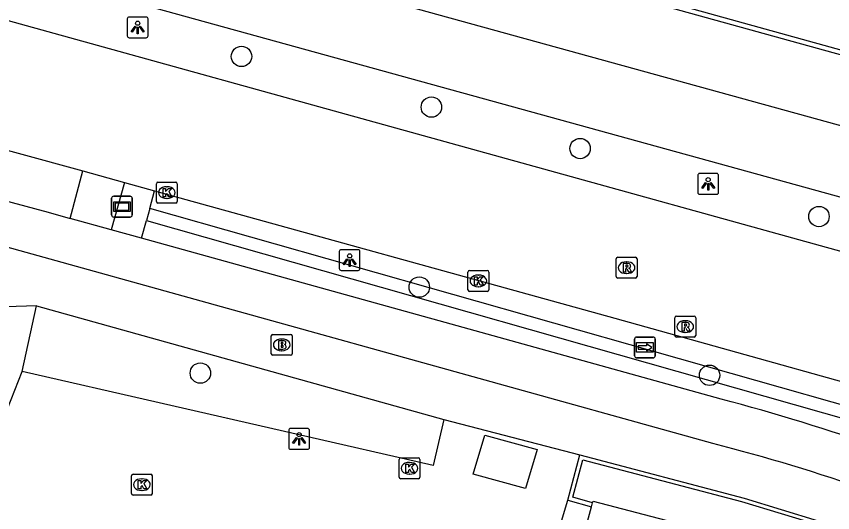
# Model space of a CAD drawing. Extents: x 160676 to 161153, y 383244 to 383713.
# Drawn here: x 160871.01 to 160910.17, y 383552.73 to 383576.52 of the extents above; entities that cross this region are included whole.
import ezdxf

# ---------------------------------------------------------------- set-up
doc = ezdxf.new("R2010")
doc.units = 0
for name, color, linetype in [('IMGEO_Berm_open', 7, 'Continuous'), ('IMGEO_Boom', 7, 'Continuous'), ('IMGEO_Brandkraan', 7, 'Continuous'), ('IMGEO_Fietspad_gesloten', 7, 'Continuous'), ('IMGEO_Haag', 7, 'Continuous'), ('IMGEO_Kolk', 7, 'Continuous'), ('IMGEO_Lage_trafo', 7, 'Continuous'), ('IMGEO_Lichtpunt', 7, 'Continuous'), ('IMGEO_Muur', 7, 'Continuous'), ('IMGEO_OVBaan_gesloten', 7, 'Continuous'), ('IMGEO_Reclamebord', 7, 'Continuous'), ('IMGEO_Rijbaan_lokaal_gesloten', 7, 'Continuous'), ('IMGEO_Rioolput', 7, 'Continuous'), ('IMGEO_Voetpad_open', 7, 'Continuous'), ('IMGEO_Wegwijzer', 7, 'Continuous')]:
    doc.layers.add(name, color=color, linetype=linetype)

msp = doc.modelspace()

# ---------------------------------------------------------------- linework, layer by layer
at = {"layer": 'IMGEO_Berm_open'}
msp.add_lwpolyline([(160873.601, 383566.834), (160874.194, 383569.11)], dxfattribs=at)
at = {"layer": 'IMGEO_Boom'}
for centre in [(160881.811, 383574.601), (160890.918, 383572.173), (160898.05, 383570.186), (160909.509, 383566.926), (160890.339, 383563.544), (160879.837, 383559.421), (160904.263, 383559.315)]:
    msp.add_circle(centre, 0.489, dxfattribs=at)
at = {"layer": 'IMGEO_Brandkraan'}
for p, q in [((160883.239, 383560.349), (160883.239, 383561.201)), ((160883.314, 383561.275), (160884.166, 383561.275)), ((160883.727, 383561.055), (160883.752, 383561.055)), ((160884.24, 383561.201), (160884.24, 383560.349)), ((160884.166, 383560.275), (160883.314, 383560.275)), ((160883.75, 383560.495), (160883.725, 383560.495))]:
    msp.add_line(p, q, dxfattribs=at)
for points in [[(160883.239, 383560.349), (160883.239, 383561.201)], [(160883.314, 383561.275), (160884.166, 383561.275)], [(160884.24, 383561.201), (160884.24, 383560.349)], [(160883.587, 383560.975), (160883.587, 383560.575), (160883.8, 383560.575)], [(160883.818, 383560.975), (160883.587, 383560.975)], [(160883.766, 383560.894), (160883.712, 383560.894), (160883.712, 383560.818)], [(160883.712, 383560.818), (160883.765, 383560.818)], [(160883.774, 383560.742), (160883.712, 383560.742), (160883.712, 383560.661)], [(160883.712, 383560.661), (160883.774, 383560.661)], [(160884.166, 383560.275), (160883.314, 383560.275)]]:
    msp.add_lwpolyline(points, dxfattribs=at)
for centre, radius, start, end in [((160883.316, 383561.199), 0.0765, 91.552, 178.448), ((160883.316, 383561.199), 0.0765, 91.552, 178.448), ((160884.164, 383561.199), 0.0765, 1.552, 88.448), ((160884.164, 383561.199), 0.0765, 1.552, 88.448), ((160883.767, 383560.856), 0.0379, 267.8285, 90.9355), ((160883.775, 383560.701), 0.0404, 269.8759, 90.5077), ((160883.806, 383560.826), 0.251, 268.6676, 293.5347), ((160883.822, 383560.83), 0.145, 59.4692, 91.5367), ((160883.847, 383560.877), 0.0922, 285.5137, 58.1501), ((160883.852, 383560.685), 0.105, 301.3115, 78.989), ((160883.316, 383560.351), 0.0765, 181.552, 268.448), ((160883.316, 383560.351), 0.0765, 181.552, 268.448), ((160884.164, 383560.351), 0.0765, 271.552, 358.448), ((160884.164, 383560.351), 0.0765, 271.552, 358.448)]:
    msp.add_arc(centre, radius, start, end, dxfattribs=at)
for centre, major_axis, ratio, start_param, end_param in [((160883.726, 383560.775), (-0.387, 0.002), 0.722429, 4.712389, 7.853982), ((160883.751, 383560.775), (-0.39, 0.002), 0.717154, 1.570796, 4.712389)]:
    msp.add_ellipse(centre, major_axis=major_axis, ratio=ratio, start_param=start_param, end_param=end_param, dxfattribs=at)
at = {"layer": 'IMGEO_Fietspad_gesloten'}
for points in [[(160904.417, 383556.04), (160869.912, 383565.633), (160851.652, 383570.489), (160741.54, 383600.127)], [(160753.356, 383599.164), (160754.374, 383598.874), (160872.54, 383567.128), (160873.601, 383566.834)], [(160875.567, 383566.288), (160873.601, 383566.834)], [(160877.012, 383565.887), (160875.567, 383566.288)], [(160904.814, 383558.169), (160877.012, 383565.887)]]:
    msp.add_lwpolyline(points, dxfattribs=at)
for centre, radius, start, end in [((160878.698, 383459.098), 102.456, 66.20752, 75.23218), ((160881.804, 383467.296), 91.58, 65.85393, 75.70457)]:
    msp.add_arc(centre, radius, start, end, dxfattribs=at)
at = {"layer": 'IMGEO_Haag'}
for points in [[(160927.24, 383551.612), (160923.782, 383552.939), (160922.07, 383553.628), (160919.816, 383554.602), (160911.318, 383557.69), (160877.407, 383567.315)], [(160877.247, 383566.736), (160911.134, 383557.118), (160919.594, 383554.044), (160921.832, 383553.078), (160923.562, 383552.381)]]:
    msp.add_lwpolyline(points, dxfattribs=at)
at = {"layer": 'IMGEO_Kolk'}
for p, q in [((160877.729, 383567.648), (160877.729, 383568.5)), ((160877.804, 383568.574), (160878.656, 383568.574)), ((160878.73, 383568.5), (160878.73, 383567.648)), ((160878.217, 383568.354), (160878.242, 383568.354)), ((160878.24, 383567.794), (160878.215, 383567.794)), ((160878.656, 383567.574), (160877.804, 383567.574)), ((160892.671, 383563.414), (160892.671, 383564.266)), ((160892.746, 383564.34), (160893.598, 383564.34)), ((160893.159, 383564.12), (160893.184, 383564.12)), ((160893.672, 383564.266), (160893.672, 383563.414)), ((160893.598, 383563.34), (160892.746, 383563.34)), ((160893.182, 383563.56), (160893.157, 383563.56)), ((160889.371, 383554.431), (160889.371, 383555.283)), ((160889.446, 383555.357), (160890.298, 383555.357)), ((160889.859, 383555.137), (160889.884, 383555.137)), ((160890.372, 383555.283), (160890.372, 383554.431)), ((160876.533, 383553.646), (160876.533, 383554.498)), ((160876.608, 383554.572), (160877.46, 383554.572)), ((160877.021, 383554.352), (160877.046, 383554.352)), ((160877.534, 383554.498), (160877.534, 383553.646)), ((160890.298, 383554.357), (160889.446, 383554.357)), ((160889.882, 383554.577), (160889.857, 383554.577)), ((160877.46, 383553.572), (160876.608, 383553.572)), ((160877.044, 383553.792), (160877.019, 383553.792))]:
    msp.add_line(p, q, dxfattribs=at)
for points in [[(160877.729, 383567.648), (160877.729, 383568.5)], [(160877.804, 383568.574), (160878.656, 383568.574)], [(160878.73, 383568.5), (160878.73, 383567.648)], [(160878.05, 383568.274), (160878.173, 383568.274), (160878.173, 383568.123), (160878.303, 383568.274), (160878.467, 383568.274), (160878.321, 383568.123), (160878.474, 383567.874), (160878.322, 383567.874), (160878.237, 383568.038), (160878.173, 383567.971), (160878.173, 383567.874), (160878.05, 383567.874), (160878.05, 383568.274)], [(160878.656, 383567.574), (160877.804, 383567.574)], [(160892.671, 383563.414), (160892.671, 383564.266)], [(160892.746, 383564.34), (160893.598, 383564.34)], [(160893.672, 383564.266), (160893.672, 383563.414)], [(160892.992, 383564.04), (160893.115, 383564.04), (160893.115, 383563.889), (160893.245, 383564.04), (160893.409, 383564.04), (160893.263, 383563.889), (160893.416, 383563.64), (160893.264, 383563.64), (160893.179, 383563.804), (160893.115, 383563.737), (160893.115, 383563.64), (160892.992, 383563.64), (160892.992, 383564.04)], [(160893.598, 383563.34), (160892.746, 383563.34)], [(160889.371, 383554.431), (160889.371, 383555.283)], [(160889.446, 383555.357), (160890.298, 383555.357)], [(160890.372, 383555.283), (160890.372, 383554.431)], [(160889.692, 383555.057), (160889.815, 383555.057), (160889.815, 383554.906), (160889.945, 383555.057), (160890.109, 383555.057), (160889.963, 383554.906), (160890.116, 383554.657), (160889.964, 383554.657), (160889.879, 383554.821), (160889.815, 383554.754), (160889.815, 383554.657), (160889.692, 383554.657), (160889.692, 383555.057)], [(160876.533, 383553.646), (160876.533, 383554.498)], [(160876.608, 383554.572), (160877.46, 383554.572)], [(160877.534, 383554.498), (160877.534, 383553.646)], [(160890.298, 383554.357), (160889.446, 383554.357)], [(160876.854, 383554.272), (160876.977, 383554.272), (160876.977, 383554.121), (160877.107, 383554.272), (160877.271, 383554.272), (160877.125, 383554.121), (160877.278, 383553.872), (160877.126, 383553.872), (160877.041, 383554.036), (160876.977, 383553.969), (160876.977, 383553.872), (160876.854, 383553.872), (160876.854, 383554.272)], [(160877.46, 383553.572), (160876.608, 383553.572)]]:
    msp.add_lwpolyline(points, dxfattribs=at)
for centre, start, end in [((160877.806, 383568.498), 91.552, 178.448), ((160877.806, 383568.498), 91.552, 178.448), ((160878.654, 383568.498), 1.552, 88.448), ((160878.654, 383568.498), 1.552, 88.448), ((160877.806, 383567.65), 181.552, 268.448), ((160877.806, 383567.65), 181.552, 268.448), ((160878.654, 383567.65), 271.552, 358.448), ((160878.654, 383567.65), 271.552, 358.448), ((160892.748, 383564.264), 91.552, 178.448), ((160892.748, 383564.264), 91.552, 178.448), ((160893.596, 383564.264), 1.552, 88.448), ((160893.596, 383564.264), 1.552, 88.448), ((160892.748, 383563.416), 181.552, 268.448), ((160892.748, 383563.416), 181.552, 268.448), ((160893.596, 383563.416), 271.552, 358.448), ((160893.596, 383563.416), 271.552, 358.448), ((160889.448, 383555.281), 91.552, 178.448), ((160889.448, 383555.281), 91.552, 178.448), ((160890.296, 383555.281), 1.552, 88.448), ((160890.296, 383555.281), 1.552, 88.448), ((160876.61, 383554.496), 91.552, 178.448), ((160876.61, 383554.496), 91.552, 178.448), ((160877.458, 383554.496), 1.552, 88.448), ((160877.458, 383554.496), 1.552, 88.448), ((160889.448, 383554.433), 181.552, 268.448), ((160889.448, 383554.433), 181.552, 268.448), ((160890.296, 383554.433), 271.552, 358.448), ((160890.296, 383554.433), 271.552, 358.448), ((160876.61, 383553.648), 181.552, 268.448), ((160876.61, 383553.648), 181.552, 268.448), ((160877.458, 383553.648), 271.552, 358.448), ((160877.458, 383553.648), 271.552, 358.448)]:
    msp.add_arc(centre, 0.0765, start, end, dxfattribs=at)
for centre, major_axis, ratio, start_param, end_param in [((160878.216, 383568.074), (-0.387, 0.002), 0.722429, 4.712389, 7.853982), ((160878.241, 383568.074), (-0.39, 0.002), 0.717154, 1.570796, 4.712389), ((160893.158, 383563.84), (-0.387, 0.002), 0.722429, 4.712389, 7.853982), ((160893.183, 383563.84), (-0.39, 0.002), 0.717154, 1.570796, 4.712389), ((160889.858, 383554.857), (-0.387, 0.002), 0.722429, 4.712389, 7.853982), ((160889.883, 383554.857), (-0.39, 0.002), 0.717154, 1.570796, 4.712389), ((160877.02, 383554.072), (-0.387, 0.002), 0.722429, 4.712389, 7.853982), ((160877.045, 383554.072), (-0.39, 0.002), 0.717154, 1.570796, 4.712389)]:
    msp.add_ellipse(centre, major_axis=major_axis, ratio=ratio, start_param=start_param, end_param=end_param, dxfattribs=at)
at = {"layer": 'IMGEO_Lage_trafo'}
msp.add_lwpolyline([(160893.481, 383556.446), (160895.998, 383555.756), (160895.425, 383553.892), (160892.929, 383554.573), (160893.481, 383556.446)], dxfattribs=at)
at = {"layer": 'IMGEO_Lichtpunt'}
for p, q in [((160876.334, 383576.396), (160876.334, 383575.589)), ((160876.334, 383576.396), (160876.334, 383575.589)), ((160877.236, 383576.491), (160876.428, 383576.491)), ((160877.236, 383576.491), (160876.428, 383576.491)), ((160877.33, 383575.589), (160877.33, 383576.396)), ((160877.33, 383575.589), (160877.33, 383576.396)), ((160876.428, 383575.495), (160877.236, 383575.495)), ((160876.428, 383575.495), (160877.236, 383575.495)), ((160903.696, 383568.894), (160903.696, 383568.087)), ((160903.696, 383568.894), (160903.696, 383568.087)), ((160904.598, 383568.989), (160903.79, 383568.989)), ((160904.598, 383568.989), (160903.79, 383568.989)), ((160904.692, 383568.087), (160904.692, 383568.894)), ((160904.692, 383568.087), (160904.692, 383568.894)), ((160903.79, 383567.993), (160904.598, 383567.993)), ((160903.79, 383567.993), (160904.598, 383567.993)), ((160887.399, 383565.337), (160886.591, 383565.337)), ((160887.399, 383565.337), (160886.591, 383565.337)), ((160886.497, 383565.242), (160886.497, 383564.435)), ((160886.497, 383565.242), (160886.497, 383564.435)), ((160887.493, 383564.435), (160887.493, 383565.242)), ((160887.493, 383564.435), (160887.493, 383565.242)), ((160886.591, 383564.341), (160887.399, 383564.341)), ((160886.591, 383564.341), (160887.399, 383564.341)), ((160884.979, 383556.766), (160884.171, 383556.766)), ((160884.979, 383556.766), (160884.171, 383556.766)), ((160884.077, 383556.671), (160884.077, 383555.864)), ((160884.077, 383556.671), (160884.077, 383555.864)), ((160885.073, 383555.864), (160885.073, 383556.671)), ((160885.073, 383555.864), (160885.073, 383556.671)), ((160884.171, 383555.77), (160884.979, 383555.77)), ((160884.171, 383555.77), (160884.979, 383555.77))]:
    msp.add_line(p, q, dxfattribs=at)
for points in [[(160876.708, 383576.06), (160876.747, 383576.032), (160876.559, 383575.77), (160876.521, 383575.797), (160876.708, 383576.06)], [(160876.81, 383576.012), (160876.857, 383576.012), (160876.857, 383575.69), (160876.81, 383575.69), (160876.81, 383576.012)], [(160876.92, 383576.032), (160876.958, 383576.059), (160877.145, 383575.797), (160877.106, 383575.769), (160876.92, 383576.032)], [(160904.07, 383568.558), (160904.109, 383568.53), (160903.921, 383568.268), (160903.883, 383568.295), (160904.07, 383568.558)], [(160904.172, 383568.51), (160904.219, 383568.51), (160904.219, 383568.188), (160904.172, 383568.188), (160904.172, 383568.51)], [(160904.282, 383568.53), (160904.32, 383568.557), (160904.507, 383568.295), (160904.468, 383568.267), (160904.282, 383568.53)], [(160886.871, 383564.906), (160886.91, 383564.878), (160886.722, 383564.616), (160886.684, 383564.643), (160886.871, 383564.906)], [(160887.083, 383564.878), (160887.121, 383564.905), (160887.308, 383564.643), (160887.269, 383564.615), (160887.083, 383564.878)], [(160886.973, 383564.858), (160887.02, 383564.858), (160887.02, 383564.536), (160886.973, 383564.536), (160886.973, 383564.858)], [(160884.451, 383556.335), (160884.49, 383556.307), (160884.302, 383556.045), (160884.264, 383556.072), (160884.451, 383556.335)], [(160884.553, 383556.287), (160884.6, 383556.287), (160884.6, 383555.965), (160884.553, 383555.965), (160884.553, 383556.287)], [(160884.663, 383556.307), (160884.701, 383556.334), (160884.888, 383556.072), (160884.849, 383556.044), (160884.663, 383556.307)]]:
    msp.add_lwpolyline(points, dxfattribs=at)
for centre in [(160876.833, 383576.194), (160904.195, 383568.692), (160886.996, 383565.04), (160884.576, 383556.469)]:
    msp.add_circle(centre, 0.0994, dxfattribs=at)
for centre, start, end in [((160876.428, 383576.396), 90, 180), ((160876.428, 383576.396), 90, 180), ((160877.236, 383576.396), 0, 90), ((160877.236, 383576.396), 0, 90), ((160876.428, 383575.589), 180, 270), ((160876.428, 383575.589), 180, 270), ((160877.236, 383575.589), 270, 0), ((160877.236, 383575.589), 270, 360), ((160903.79, 383568.894), 90, 180), ((160903.79, 383568.894), 90, 180), ((160904.598, 383568.894), 0, 90), ((160904.598, 383568.894), 0, 90), ((160903.79, 383568.087), 180, 270), ((160903.79, 383568.087), 180, 270), ((160904.598, 383568.087), 270, 0), ((160904.598, 383568.087), 270, 360), ((160886.591, 383565.242), 90, 180), ((160886.591, 383565.242), 90, 180), ((160887.399, 383565.242), 0, 90), ((160887.399, 383565.242), 0, 90), ((160886.591, 383564.435), 180, 270), ((160886.591, 383564.435), 180, 270), ((160887.399, 383564.435), 270, 0), ((160887.399, 383564.435), 270, 360), ((160884.171, 383556.671), 90, 180), ((160884.171, 383556.671), 90, 180), ((160884.979, 383556.671), 0, 90), ((160884.979, 383556.671), 0, 90), ((160884.171, 383555.864), 180, 270), ((160884.171, 383555.864), 180, 270), ((160884.979, 383555.864), 270, 0), ((160884.979, 383555.864), 270, 360)]:
    msp.add_arc(centre, 0.0946, start, end, dxfattribs=at)
at = {"layer": 'IMGEO_Muur'}
for points in [[(160897.457, 383553.323), (160898.038, 383555.497)], [(160898.647, 383553.196), (160897.705, 383553.477), (160898.183, 383555.263), (160905.791, 383553.265), (160909.597, 383552.11), (160912.211, 383551.165), (160912.969, 383550.889), (160913.116, 383550.287), (160913.753, 383547.673)], [(160898.038, 383555.497), (160905.919, 383553.429), (160909.478, 383552.344), (160909.9, 383552.197), (160912.048, 383551.434), (160913.033, 383551.067), (160913.126, 383551.032)], [(160897.457, 383553.323), (160898.593, 383553.004)], [(160898.593, 383553.004), (160898.647, 383553.196)]]:
    msp.add_lwpolyline(points, dxfattribs=at)
at = {"layer": 'IMGEO_OVBaan_gesloten'}
for points in [[(160977.148, 383558.794), (160975.387, 383558.61), (160968.725, 383558.524), (160962.841, 383558.697), (160956.785, 383559.216), (160950.815, 383560.255), (160942.076, 383562.592), (160890.249, 383576.873), (160774.938, 383608.123), (160770.415, 383609.332), (160766.781, 383610.37), (160761.763, 383612.059), (160756.884, 383613.99)], [(160797.835, 383598.49), (160870.684, 383578.867), (160946.568, 383557.927)], [(160949.177, 383564.05), (160942.127, 383565.955), (160880.388, 383583.018)]]:
    msp.add_lwpolyline(points, dxfattribs=at)
at = {"layer": 'IMGEO_Reclamebord'}
for p, q in [((160875.58, 383567), (160875.58, 383567.8)), ((160875.58, 383567.8), (160875.58, 383567)), ((160875.68, 383567.9), (160876.47, 383567.9)), ((160876.47, 383567.9), (160875.68, 383567.9)), ((160876.57, 383567.8), (160876.57, 383567)), ((160876.57, 383567), (160876.57, 383567.8)), ((160876.47, 383566.9), (160875.68, 383566.9)), ((160875.68, 383566.9), (160876.47, 383566.9))]:
    msp.add_line(p, q, dxfattribs=at)
for points in [[(160875.681, 383567.632), (160876.469, 383567.632), (160876.469, 383567.168), (160875.681, 383567.168), (160875.681, 383567.632)], [(160875.746, 383567.567), (160875.746, 383567.233), (160876.404, 383567.233), (160876.404, 383567.567), (160875.746, 383567.567)]]:
    msp.add_lwpolyline(points, dxfattribs=at)
for centre, start, end in [((160875.68, 383567.8), 90, 180), ((160875.68, 383567.8), 90, 180), ((160876.47, 383567.8), 0, 90), ((160876.47, 383567.8), 360, 90), ((160875.68, 383567), 180, 270), ((160875.68, 383567), 180, 270), ((160876.47, 383567), 270, 0), ((160876.47, 383567), 270, 0)]:
    msp.add_arc(centre, 0.1, start, end, dxfattribs=at)
at = {"layer": 'IMGEO_Rijbaan_lokaal_gesloten'}
for points in [[(160913.282, 383564.496), (160869.874, 383576.512), (160797.171, 383596.125)], [(160880.388, 383583.018), (160880.432, 383583.23), (160883.368, 383582.463), (160942.181, 383566.161)], [(160860.355, 383572.895), (160871.092, 383569.968), (160874.194, 383569.11)], [(160874.194, 383569.11), (160876.194, 383568.556)], [(160876.194, 383568.556), (160877.64, 383568.157)], [(160877.64, 383568.157), (160899.725, 383562.047), (160911.387, 383558.791)]]:
    msp.add_lwpolyline(points, dxfattribs=at)
at = {"layer": 'IMGEO_Rioolput'}
for p, q in [((160899.781, 383564.048), (160899.781, 383564.9)), ((160899.856, 383564.974), (160900.708, 383564.974)), ((160900.782, 383564.9), (160900.782, 383564.048)), ((160900.269, 383564.754), (160900.294, 383564.754)), ((160900.292, 383564.194), (160900.267, 383564.194)), ((160900.708, 383563.974), (160899.856, 383563.974)), ((160902.596, 383561.223), (160902.596, 383562.075)), ((160902.671, 383562.149), (160903.523, 383562.149)), ((160903.084, 383561.929), (160903.109, 383561.929)), ((160903.597, 383562.075), (160903.597, 383561.223)), ((160903.523, 383561.149), (160902.671, 383561.149)), ((160903.107, 383561.369), (160903.082, 383561.369))]:
    msp.add_line(p, q, dxfattribs=at)
for points in [[(160899.781, 383564.048), (160899.781, 383564.9)], [(160899.856, 383564.974), (160900.708, 383564.974)], [(160900.782, 383564.9), (160900.782, 383564.048)], [(160900.37, 383564.672), (160900.118, 383564.674), (160900.118, 383564.274)], [(160900.296, 383564.593), (160900.242, 383564.593), (160900.242, 383564.512)], [(160900.242, 383564.512), (160900.294, 383564.512)], [(160900.118, 383564.274), (160900.242, 383564.274), (160900.242, 383564.436), (160900.253, 383564.436)], [(160900.3, 383564.407), (160900.371, 383564.274), (160900.511, 383564.274), (160900.446, 383564.4)], [(160900.708, 383563.974), (160899.856, 383563.974)], [(160902.596, 383561.223), (160902.596, 383562.075)], [(160902.671, 383562.149), (160903.523, 383562.149)], [(160903.185, 383561.847), (160902.933, 383561.849), (160902.933, 383561.449)], [(160903.111, 383561.768), (160903.057, 383561.768), (160903.057, 383561.687)], [(160903.597, 383562.075), (160903.597, 383561.223)], [(160902.933, 383561.449), (160903.057, 383561.449), (160903.057, 383561.611), (160903.068, 383561.611)], [(160903.057, 383561.687), (160903.109, 383561.687)], [(160903.115, 383561.582), (160903.186, 383561.449), (160903.326, 383561.449), (160903.261, 383561.575)], [(160903.523, 383561.149), (160902.671, 383561.149)]]:
    msp.add_lwpolyline(points, dxfattribs=at)
for centre, radius, start, end in [((160899.858, 383564.898), 0.0765, 91.552, 178.448), ((160899.858, 383564.898), 0.0765, 91.552, 178.448), ((160900.706, 383564.898), 0.0765, 1.552, 88.448), ((160900.706, 383564.898), 0.0765, 1.552, 88.448), ((160900.278, 383564.701), 0.19, 274.7715, 282.9687), ((160900.302, 383564.497), 0.0964, 77.0061, 93.1865), ((160900.316, 383564.554), 0.0378, 276.6634, 79.6772), ((160900.369, 383564.562), 0.109, 350.3612, 89.416), ((160900.367, 383564.562), 0.112, 277.5842, 350.9817), ((160900.252, 383564.383), 0.0533, 26.0293, 88.6989), ((160900.351, 383564.347), 0.108, 29.5134, 73.7905), ((160899.858, 383564.05), 0.0765, 181.552, 268.448), ((160899.858, 383564.05), 0.0765, 181.552, 268.448), ((160900.706, 383564.05), 0.0765, 271.552, 358.448), ((160900.706, 383564.05), 0.0765, 271.552, 358.448), ((160902.673, 383562.073), 0.0765, 91.552, 178.448), ((160902.673, 383562.073), 0.0765, 91.552, 178.448), ((160903.117, 383561.672), 0.0964, 77.0061, 93.1865), ((160903.131, 383561.729), 0.0378, 276.6634, 79.6772), ((160903.184, 383561.737), 0.109, 350.3612, 89.416), ((160903.521, 383562.073), 0.0765, 1.552, 88.448), ((160903.521, 383562.073), 0.0765, 1.552, 88.448), ((160903.067, 383561.558), 0.0533, 26.0293, 88.6989), ((160903.093, 383561.876), 0.19, 274.7715, 282.9687), ((160903.182, 383561.737), 0.112, 277.5842, 350.9817), ((160903.166, 383561.522), 0.108, 29.5134, 73.7905), ((160902.673, 383561.225), 0.0765, 181.552, 268.448), ((160902.673, 383561.225), 0.0765, 181.552, 268.448), ((160903.521, 383561.225), 0.0765, 271.552, 358.448), ((160903.521, 383561.225), 0.0765, 271.552, 358.448)]:
    msp.add_arc(centre, radius, start, end, dxfattribs=at)
for centre, major_axis, ratio, start_param, end_param in [((160900.268, 383564.474), (-0.387, 0.002), 0.722429, 4.712389, 7.853982), ((160900.293, 383564.474), (-0.39, 0.002), 0.717154, 1.570796, 4.712389), ((160903.083, 383561.649), (-0.387, 0.002), 0.722429, 4.712389, 7.853982), ((160903.108, 383561.649), (-0.39, 0.002), 0.717154, 1.570796, 4.712389)]:
    msp.add_ellipse(centre, major_axis=major_axis, ratio=ratio, start_param=start_param, end_param=end_param, dxfattribs=at)
at = {"layer": 'IMGEO_Voetpad_open'}
for points in [[(160876.194, 383568.556), (160875.567, 383566.288)], [(160877.407, 383567.315), (160877.64, 383568.157)], [(160877.407, 383567.315), (160877.247, 383566.736)], [(160877.012, 383565.887), (160877.247, 383566.736)], [(160871.974, 383562.641), (160868.559, 383562.537)], [(160871.287, 383559.494), (160871.974, 383562.641)], [(160871.974, 383562.641), (160891.519, 383557.192)], [(160867.046, 383548.766), (160871.287, 383559.494)], [(160891.519, 383557.192), (160891.007, 383554.995), (160871.287, 383559.494)], [(160891.519, 383557.192), (160898.038, 383555.497)], [(160897.119, 383552.158), (160897.457, 383553.323)], [(160898.647, 383553.196), (160898.676, 383553.288), (160904.25, 383551.83), (160905.399, 383551.525), (160909.301, 383550.316), (160910.13, 383546.802)], [(160898.278, 383551.843), (160898.593, 383553.004)]]:
    msp.add_lwpolyline(points, dxfattribs=at)
at = {"layer": 'IMGEO_Wegwijzer'}
for p, q in [((160900.663, 383560.25), (160900.663, 383561.05)), ((160900.663, 383561.05), (160900.663, 383560.25)), ((160900.763, 383561.15), (160901.553, 383561.15)), ((160901.553, 383561.15), (160900.763, 383561.15)), ((160901.653, 383561.05), (160901.653, 383560.25)), ((160901.653, 383560.25), (160901.653, 383561.05)), ((160901.553, 383560.15), (160900.763, 383560.15)), ((160900.763, 383560.15), (160901.553, 383560.15))]:
    msp.add_line(p, q, dxfattribs=at)
for points in [[(160900.764, 383560.882), (160901.552, 383560.882), (160901.552, 383560.418), (160900.764, 383560.418), (160900.764, 383560.882)], [(160900.829, 383560.734), (160900.829, 383560.65), (160900.829, 383560.566), (160901.24, 383560.566), (160901.24, 383560.483), (160901.487, 383560.65), (160901.24, 383560.817), (160901.24, 383560.734), (160900.829, 383560.734)]]:
    msp.add_lwpolyline(points, dxfattribs=at)
for centre, start, end in [((160900.763, 383561.05), 90, 180), ((160900.763, 383561.05), 90, 180), ((160901.553, 383561.05), 0, 90), ((160901.553, 383561.05), 360, 90), ((160900.763, 383560.25), 180, 270), ((160900.763, 383560.25), 180, 270), ((160901.553, 383560.25), 270, 0), ((160901.553, 383560.25), 270, 0)]:
    msp.add_arc(centre, 0.1, start, end, dxfattribs=at)

doc.saveas('drawing.dxf')
